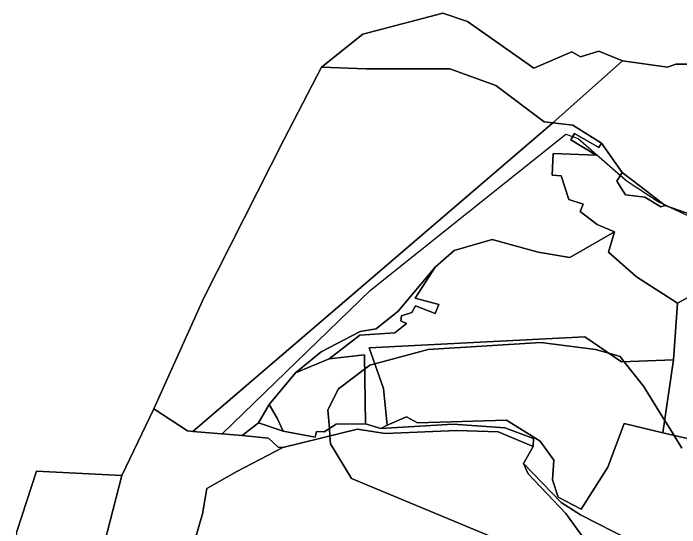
# Model space of a CAD drawing. Extents: x -477304 to -465429, y -1159113 to -1149210.
# Drawn here: x -476102.8 to -475720.8, y -1151883.2 to -1151588.2 of the extents above; entities that cross this region are included whole.
import ezdxf

# ---------------------------------------------------------------- set-up
doc = ezdxf.new("R2010")
doc.units = 0
for name, color, linetype in [('BPEJ_s', 7, 'Continuous'), ('PUPFL_s', 7, 'Continuous'), ('trav_porost_s', 7, 'Continuous')]:
    doc.layers.add(name, color=color, linetype=linetype)

msp = doc.modelspace()

# ---------------------------------------------------------------- linework, layer by layer
at = {"layer": 'BPEJ_s'}
for points in [[(-476055.56, -1151911.16), (-476040.58, -1151853.19), (-476022.23, -1151815.04), (-476002.97, -1151827.73), (-475999.91, -1151827.96), (-475983.18, -1151829.34), (-475898, -1151747), (-475786, -1151657.5), (-475782.18, -1151658.86), (-475779, -1151660), (-475754.8, -1151681.18), (-475751, -1151684.5), (-475732.5, -1151696.5), (-475730.32, -1151697.52), (-475726.03, -1151699.52), (-475702.5, -1151710.5)], [(-476055.56, -1151911.16), (-476040.58, -1151853.19), (-476022.23, -1151815.04), (-476002.97, -1151827.73), (-475999.91, -1151827.96), (-475983.18, -1151829.34), (-475898, -1151747), (-475786, -1151657.5), (-475782.18, -1151658.86), (-475779, -1151660), (-475754.8, -1151681.18), (-475751, -1151684.5), (-475732.5, -1151696.5), (-475730.32, -1151697.52), (-475726.03, -1151699.52), (-475702.5, -1151710.5)], [(-475819, -1151892.5), (-475909, -1151855), (-475921, -1151835), (-475921.34, -1151830.57), (-475921.67, -1151826.31), (-475922.5, -1151815.5), (-475916.5, -1151803.5), (-475901.47, -1151792.23), (-475898.5, -1151790), (-475895.56, -1151789.21), (-475865, -1151781), (-475800.5, -1151777), (-475769, -1151781), (-475761.39, -1151783.17), (-475755, -1151785), (-475752.56, -1151788.08), (-475741.5, -1151802), (-475729.46, -1151821.43), (-475728.36, -1151823.21), (-475723.92, -1151830.36), (-475719.5, -1151837.5)], [(-475719.5, -1151837.5), (-475723.92, -1151830.36), (-475728.36, -1151823.21), (-475729.46, -1151821.43), (-475741.5, -1151802), (-475752.56, -1151788.08), (-475755, -1151785), (-475761.39, -1151783.17), (-475769, -1151781), (-475800.5, -1151777), (-475865, -1151781), (-475895.56, -1151789.21), (-475898.5, -1151790), (-475901.47, -1151792.23), (-475916.5, -1151803.5), (-475922.5, -1151815.5), (-475921.67, -1151826.31), (-475921.34, -1151830.57), (-475921, -1151835), (-475909, -1151855), (-475819, -1151892.5)]]:
    msp.add_lwpolyline(points, dxfattribs=at)
at = {"layer": 'PUPFL_s'}
for points in [[(-475703.84, -1151617.39), (-475723.01, -1151617.41), (-475727.8, -1151619.14), (-475753.58, -1151615.45), (-475767.27, -1151609.78), (-475777.74, -1151613.21), (-475782.59, -1151610.18), (-475804.41, -1151619.57), (-475842.42, -1151592.76), (-475856.6, -1151588.16), (-475902.45, -1151600.17), (-475926.15, -1151619.01), (-475947.61, -1151660.25), (-475993.63, -1151751.43), (-476022.23, -1151815.04), (-476040.58, -1151853.19), (-476089.5, -1151850.81), (-476100.8, -1151885.33)], [(-475705.73, -1151706.67), (-475729.18, -1151698.41), (-475743.39, -1151687.29), (-475753.74, -1151679.54), (-475765.72, -1151662.6), (-475782.11, -1151652.3), (-475793.51, -1151651.06), (-475753.58, -1151615.45), (-475727.8, -1151619.14), (-475723.01, -1151617.41), (-475703.84, -1151617.39)], [(-475694.24, -1151739.29), (-475722.15, -1151754.43), (-475745.62, -1151739.39), (-475761.71, -1151725.24), (-475758.26, -1151713.48), (-475768.07, -1151709.36), (-475777.81, -1151701.9), (-475776.23, -1151697.69), (-475784.42, -1151695.01), (-475788.8, -1151681.38), (-475793.87, -1151680.97), (-475793.38, -1151668.64), (-475768.76, -1151669.61), (-475783.26, -1151660.66), (-475781.13, -1151657.1), (-475767.22, -1151665.06), (-475765.72, -1151662.6), (-475753.74, -1151679.54), (-475756.94, -1151684.5), (-475751.93, -1151692.36), (-475740.88, -1151693.66), (-475731.66, -1151699.24), (-475729.18, -1151698.41), (-475705.73, -1151706.67)]]:
    msp.add_lwpolyline(points, dxfattribs=at)
for points in [[(-475902.45, -1151600.17), (-475856.6, -1151588.16), (-475842.42, -1151592.76), (-475804.41, -1151619.57), (-475782.59, -1151610.18), (-475777.74, -1151613.21), (-475767.27, -1151609.78), (-475753.58, -1151615.45), (-475793.51, -1151651.06), (-475798.47, -1151650.42), (-475826.15, -1151629.62), (-475852.63, -1151619.99), (-475900.49, -1151619.99), (-475926.15, -1151619.01)], [(-475993.63, -1151751.43), (-475947.61, -1151660.25), (-475926.15, -1151619.01), (-475900.49, -1151619.99), (-475852.63, -1151619.99), (-475826.15, -1151629.62), (-475798.47, -1151650.42), (-475793.51, -1151651.06), (-475999.91, -1151827.96), (-476002.97, -1151827.73), (-476022.23, -1151815.04)], [(-475894.87, -1151769.06), (-475903.95, -1151770.72), (-475926.44, -1151782.36), (-475941.15, -1151794.43), (-475956.08, -1151812.47), (-475962.25, -1151823.03), (-475971.6, -1151830.3), (-475999.91, -1151827.96), (-475793.51, -1151651.06), (-475782.11, -1151652.3), (-475765.72, -1151662.6), (-475767.22, -1151665.06), (-475781.13, -1151657.1), (-475783.26, -1151660.66), (-475768.76, -1151669.61), (-475793.38, -1151668.64), (-475793.87, -1151680.97), (-475788.8, -1151681.38), (-475784.42, -1151695.01), (-475776.23, -1151697.69), (-475777.81, -1151701.9), (-475768.07, -1151709.36), (-475758.26, -1151713.48), (-475783.75, -1151728.3), (-475801.86, -1151725.07), (-475828.27, -1151717.87), (-475850.02, -1151724.11), (-475861.07, -1151733.81), (-475882.21, -1151758.92)], [(-475743.39, -1151687.29), (-475729.18, -1151698.41), (-475731.66, -1151699.24), (-475740.88, -1151693.66), (-475751.93, -1151692.36), (-475756.94, -1151684.5), (-475753.74, -1151679.54)], [(-475901.01, -1151823.69), (-475901.59, -1151784.03), (-475921.83, -1151786.28), (-475904.28, -1151772.84), (-475884.04, -1151771.42), (-475877.38, -1151766.14), (-475880.67, -1151764.46), (-475880.38, -1151761.61), (-475874.44, -1151759.85), (-475872.36, -1151756.03), (-475860.97, -1151760.3), (-475858.81, -1151755.13), (-475872.42, -1151751.54), (-475861.07, -1151733.81), (-475850.02, -1151724.11), (-475828.27, -1151717.87), (-475801.86, -1151725.07), (-475783.75, -1151728.3), (-475758.26, -1151713.48), (-475761.71, -1151725.24), (-475745.62, -1151739.39), (-475722.15, -1151754.43), (-475724.28, -1151786.91), (-475754.1, -1151788.14), (-475775.26, -1151773.73), (-475898.82, -1151780.02), (-475890.57, -1151803.28), (-475888.44, -1151824.3), (-475892.19, -1151826.32)], [(-475872.42, -1151751.54), (-475858.81, -1151755.13), (-475860.97, -1151760.3), (-475872.36, -1151756.03), (-475874.44, -1151759.85), (-475880.38, -1151761.61), (-475880.67, -1151764.46), (-475877.38, -1151766.14), (-475884.04, -1151771.42), (-475904.28, -1151772.84), (-475921.83, -1151786.28), (-475941.15, -1151794.43), (-475926.44, -1151782.36), (-475903.95, -1151770.72), (-475894.87, -1151769.06), (-475882.21, -1151758.92), (-475861.07, -1151733.81)], [(-476089.5, -1151850.81), (-476040.58, -1151853.19), (-476055.56, -1151911.16), (-476102.84, -1151926.81), (-476100.8, -1151885.33)]]:
    msp.add_lwpolyline(points, close=True, dxfattribs=at)
at = {"layer": 'trav_porost_s'}
for points in [[(-475724.28, -1151786.91), (-475722.15, -1151754.43), (-475694.24, -1151739.29), (-475680.97, -1151726.26), (-475687.4, -1151741.9), (-475701.56, -1151769.89), (-475705.42, -1151787.17), (-475706.69, -1151799.6), (-475709.84, -1151812.22), (-475709.6, -1151833.6), (-475730.57, -1151828.86)], [(-475762.11, -1151848.39), (-475777.34, -1151872.65), (-475790.43, -1151865.67), (-475793.83, -1151855.66), (-475792.97, -1151844.46), (-475800.87, -1151833.53), (-475820.07, -1151821.53), (-475871.17, -1151823), (-475877.51, -1151819.54), (-475888.44, -1151824.3), (-475890.57, -1151803.28), (-475898.82, -1151780.02), (-475775.26, -1151773.73), (-475754.1, -1151788.14), (-475724.28, -1151786.91), (-475730.57, -1151828.86), (-475752.66, -1151823.38)], [(-475948.18, -1151827.88), (-475951.64, -1151820.32), (-475956.08, -1151812.47), (-475941.15, -1151794.43), (-475921.83, -1151786.28), (-475901.59, -1151784.03), (-475901.01, -1151823.69), (-475917.73, -1151823.81), (-475924.71, -1151828.25), (-475928.98, -1151827.94), (-475929.79, -1151831.22)], [(-475962.25, -1151823.03), (-475956.08, -1151812.47), (-475951.64, -1151820.32), (-475948.18, -1151827.88)], [(-476002.97, -1151827.73), (-475999.91, -1151827.96), (-475971.6, -1151830.3), (-475956.55, -1151831.92), (-475951.07, -1151836.99), (-475948.3, -1151837.17), (-475974.65, -1151850.98), (-475991.84, -1151860.68), (-475994.43, -1151875.16), (-476001.93, -1151901.03), (-476010.24, -1151916.06), (-476005.62, -1151919.24), (-476004.99, -1151926.62), (-476009.55, -1151928.81), (-476044.49, -1151945.63), (-476055.56, -1151911.16), (-476040.58, -1151853.19), (-476022.23, -1151815.04)], [(-475848.58, -1151827.51), (-475889.7, -1151829.13), (-475905.44, -1151826.68), (-475948.3, -1151837.17), (-475951.07, -1151836.99), (-475956.55, -1151831.92), (-475971.6, -1151830.3), (-475962.25, -1151823.03), (-475948.18, -1151827.88), (-475929.79, -1151831.22), (-475928.98, -1151827.94), (-475924.71, -1151828.25), (-475917.73, -1151823.81), (-475901.01, -1151823.69), (-475892.19, -1151826.32), (-475850.77, -1151823.79), (-475821.01, -1151825.94), (-475804.72, -1151831.98), (-475804.75, -1151836.54), (-475824.94, -1151828.18)]]:
    msp.add_lwpolyline(points, close=True, dxfattribs=at)
for points in [[(-475749.23, -1151890.31), (-475777.78, -1151875.8), (-475788.86, -1151868.68), (-475810.35, -1151846.38), (-475804.75, -1151836.54), (-475804.72, -1151831.98), (-475821.01, -1151825.94), (-475850.77, -1151823.79), (-475892.19, -1151826.32), (-475888.44, -1151824.3), (-475877.51, -1151819.54), (-475871.17, -1151823), (-475820.07, -1151821.53), (-475800.87, -1151833.53), (-475792.97, -1151844.46), (-475793.83, -1151855.66), (-475790.43, -1151865.67), (-475777.34, -1151872.65), (-475762.11, -1151848.39), (-475752.66, -1151823.38), (-475730.57, -1151828.86), (-475709.6, -1151833.6)], [(-476001.93, -1151901.03), (-475994.43, -1151875.16), (-475991.84, -1151860.68), (-475974.65, -1151850.98), (-475948.3, -1151837.17), (-475905.44, -1151826.68), (-475889.7, -1151829.13), (-475848.58, -1151827.51), (-475824.94, -1151828.18), (-475804.75, -1151836.54), (-475810.35, -1151846.38), (-475807.75, -1151852.38), (-475786.12, -1151875.14), (-475777.19, -1151887.52)], [(-475777.19, -1151887.52), (-475786.12, -1151875.14), (-475807.75, -1151852.38), (-475810.35, -1151846.38), (-475788.86, -1151868.68), (-475777.78, -1151875.8), (-475749.23, -1151890.31)]]:
    msp.add_lwpolyline(points, dxfattribs=at)

doc.saveas('drawing.dxf')
